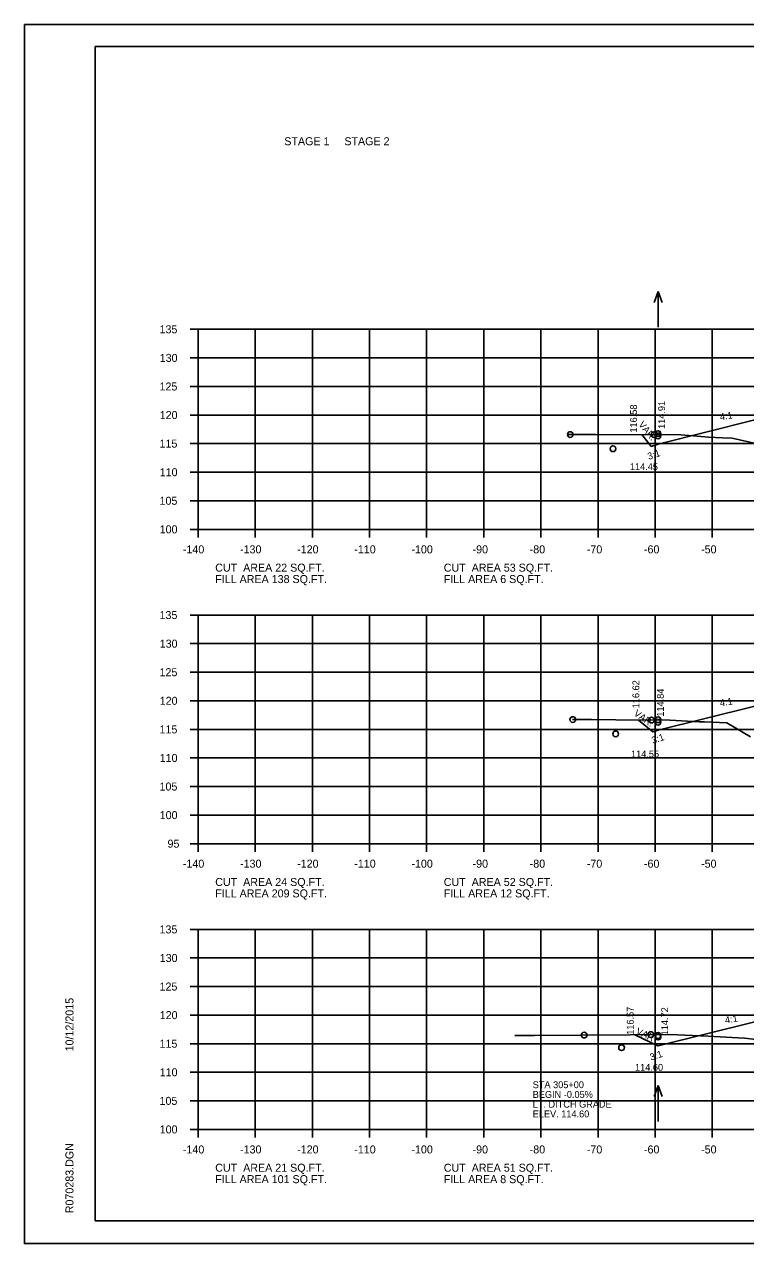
# Model space of a CAD drawing. Extents: x 1175611 to 1176402, y -433344 to -416213.
# Drawn here: x 1175610.6 to 1175736.8, y -416703.2 to -416489.8 of the extents above; entities that cross this region are included whole.
import ezdxf

# ---------------------------------------------------------------- set-up
doc = ezdxf.new("R2010")
doc.units = 0
for name, color, linetype in [('Default', 7, 'Continuous'), ('R_Axis', 7, 'Continuous'), ('R_Axis Annot', 7, 'Continuous'), ('R_Border', 7, 'Continuous'), ('R_Exist Surface', 7, 'Continuous'), ('R_Fin Surface', 7, 'Continuous'), ('R_Grid', 7, 'Continuous'), ('R_No Plot', 7, 'Continuous'), ('R_Water Annot', 7, 'Continuous'), ('R_Xsect Elev', 7, 'Continuous'), ('R_Xsect Slope', 7, 'Continuous')]:
    doc.layers.add(name, color=color, linetype=linetype)

msp = doc.modelspace()

# ---------------------------------------------------------------- linework, layer by layer
at = {"layer": 'R_Axis'}
for p, q in [((1175639.57, -416543.19), (1175640.97, -416543.19)), ((1175640.97, -416578.19), (1175640.97, -416543.19)), ((1175639.57, -416548.19), (1175640.97, -416548.19)), ((1175639.57, -416553.19), (1175640.97, -416553.19)), ((1175639.57, -416558.19), (1175640.97, -416558.19)), ((1175639.57, -416563.19), (1175640.97, -416563.19)), ((1175639.57, -416568.19), (1175640.97, -416568.19)), ((1175639.57, -416573.19), (1175640.97, -416573.19)), ((1175639.57, -416578.19), (1175640.97, -416578.19)), ((1175640.97, -416578.19), (1175920.97, -416578.19)), ((1175640.97, -416579.59), (1175640.97, -416578.19)), ((1175650.97, -416579.59), (1175650.97, -416578.19)), ((1175660.97, -416579.59), (1175660.97, -416578.19)), ((1175670.97, -416579.59), (1175670.97, -416578.19)), ((1175680.97, -416579.59), (1175680.97, -416578.19)), ((1175690.97, -416579.59), (1175690.97, -416578.19)), ((1175700.97, -416579.59), (1175700.97, -416578.19)), ((1175710.97, -416579.59), (1175710.97, -416578.19)), ((1175720.97, -416579.59), (1175720.97, -416578.19)), ((1175730.97, -416579.59), (1175730.97, -416578.19)), ((1175639.57, -416593.19), (1175640.97, -416593.19)), ((1175640.97, -416633.19), (1175640.97, -416593.19)), ((1175639.57, -416598.19), (1175640.97, -416598.19)), ((1175639.57, -416603.19), (1175640.97, -416603.19)), ((1175639.57, -416608.19), (1175640.97, -416608.19)), ((1175639.57, -416613.19), (1175640.97, -416613.19)), ((1175639.57, -416618.19), (1175640.97, -416618.19)), ((1175639.57, -416623.19), (1175640.97, -416623.19)), ((1175639.57, -416628.19), (1175640.97, -416628.19)), ((1175639.57, -416633.19), (1175640.97, -416633.19)), ((1175640.97, -416633.19), (1175920.97, -416633.19)), ((1175640.97, -416634.59), (1175640.97, -416633.19)), ((1175650.97, -416634.59), (1175650.97, -416633.19)), ((1175660.97, -416634.59), (1175660.97, -416633.19)), ((1175670.97, -416634.59), (1175670.97, -416633.19)), ((1175680.97, -416634.59), (1175680.97, -416633.19)), ((1175690.97, -416634.59), (1175690.97, -416633.19)), ((1175700.97, -416634.59), (1175700.97, -416633.19)), ((1175710.97, -416634.59), (1175710.97, -416633.19)), ((1175720.97, -416634.59), (1175720.97, -416633.19)), ((1175730.97, -416634.59), (1175730.97, -416633.19)), ((1175639.57, -416648.19), (1175640.97, -416648.19)), ((1175640.97, -416683.19), (1175640.97, -416648.19)), ((1175639.57, -416653.19), (1175640.97, -416653.19)), ((1175639.57, -416658.19), (1175640.97, -416658.19)), ((1175639.57, -416663.19), (1175640.97, -416663.19)), ((1175639.57, -416668.19), (1175640.97, -416668.19)), ((1175639.57, -416673.19), (1175640.97, -416673.19)), ((1175639.57, -416678.19), (1175640.97, -416678.19)), ((1175639.57, -416683.19), (1175640.97, -416683.19)), ((1175640.97, -416683.19), (1175920.97, -416683.19)), ((1175640.97, -416684.59), (1175640.97, -416683.19)), ((1175650.97, -416684.59), (1175650.97, -416683.19)), ((1175660.97, -416684.59), (1175660.97, -416683.19)), ((1175670.97, -416684.59), (1175670.97, -416683.19)), ((1175680.97, -416684.59), (1175680.97, -416683.19)), ((1175690.97, -416684.59), (1175690.97, -416683.19)), ((1175700.97, -416684.59), (1175700.97, -416683.19)), ((1175710.97, -416684.59), (1175710.97, -416683.19)), ((1175720.97, -416684.59), (1175720.97, -416683.19)), ((1175730.97, -416684.59), (1175730.97, -416683.19))]:
    msp.add_line(p, q, dxfattribs=at)
at = {"layer": 'R_Border'}
for p, q in [((1175622.97, -416493.73), (1175939.15, -416493.73)), ((1175622.97, -416699.19), (1175622.97, -416493.73)), ((1175622.97, -416699.19), (1175622.97, -416699.19)), ((1175939.15, -416699.19), (1175622.97, -416699.19))]:
    msp.add_line(p, q, dxfattribs=at)
at = {"layer": 'R_Exist Surface'}
for points in [[(1175705.7, -416561.6), (1175708.96, -416561.59), (1175709.15, -416561.59), (1175710.45, -416561.6), (1175725.45, -416561.63), (1175728.33, -416561.87), (1175730.33, -416562.08), (1175732.78, -416562.17), (1175734.44, -416562.21), (1175744.71, -416564.54)], [(1175706.5, -416611.48), (1175707.03, -416611.48), (1175709.85, -416611.48), (1175714.1, -416611.5), (1175723.53, -416611.59), (1175728.68, -416611.85), (1175729.12, -416611.87), (1175729.58, -416611.89), (1175733.49, -416612.06), (1175737.68, -416614.51)], [(1175696.42, -416666.75), (1175697.58, -416666.75), (1175699.83, -416666.76), (1175716.61, -416666.62), (1175723.68, -416666.56), (1175726.14, -416666.69), (1175730.25, -416666.88), (1175735.52, -416667.16), (1175736.58, -416667.2), (1175738.63, -416667.43)]]:
    msp.add_lwpolyline(points, dxfattribs=at)
at = {"layer": 'R_Fin Surface'}
for points in [[(1175718.64, -416561.62), (1175720.28, -416563.69), (1175721.47, -416563.29), (1175738.2, -416559.11), (1175743.47, -416557.79), (1175749.47, -416557.55), (1175751.47, -416557.51), (1175780.97, -416556.92), (1175810.47, -416557.51), (1175812.47, -416557.55), (1175818.47, -416557.79), (1175826.75, -416559.17), (1175840.47, -416561.45), (1175845.89, -416563.26)], [(1175718.05, -416611.56), (1175720.59, -416613.64), (1175721.47, -416613.34), (1175738.2, -416609.16), (1175743.47, -416607.84), (1175749.47, -416607.6), (1175751.47, -416607.56), (1175780.97, -416606.97), (1175810.47, -416607.56), (1175812.47, -416607.6), (1175818.47, -416607.84), (1175826.75, -416609.22), (1175840.47, -416611.51), (1175849.73, -416614.6)], [(1175717.42, -416666.62), (1175721.46, -416668.59), (1175721.47, -416668.58), (1175738.2, -416664.4), (1175743.47, -416663.08), (1175749.47, -416662.84), (1175751.47, -416662.8), (1175780.97, -416662.21), (1175810.47, -416662.8), (1175812.47, -416662.84), (1175818.47, -416663.08), (1175826.75, -416664.46), (1175840.47, -416666.75), (1175846.02, -416668.6)]]:
    msp.add_lwpolyline(points, dxfattribs=at)
at = {"layer": 'R_Grid'}
for p, q in [((1175640.97, -416543.19), (1175920.97, -416543.19)), ((1175640.97, -416578.19), (1175640.97, -416543.19)), ((1175650.97, -416578.19), (1175650.97, -416543.19)), ((1175660.97, -416578.19), (1175660.97, -416543.19)), ((1175670.97, -416578.19), (1175670.97, -416543.19)), ((1175680.97, -416578.19), (1175680.97, -416543.19)), ((1175690.97, -416578.19), (1175690.97, -416543.19)), ((1175700.97, -416578.19), (1175700.97, -416543.19)), ((1175710.97, -416578.19), (1175710.97, -416543.19)), ((1175720.97, -416578.19), (1175720.97, -416543.19)), ((1175730.97, -416578.19), (1175730.97, -416543.19)), ((1175640.97, -416548.19), (1175920.97, -416548.19)), ((1175640.97, -416553.19), (1175920.97, -416553.19)), ((1175640.97, -416558.19), (1175920.97, -416558.19)), ((1175640.97, -416563.19), (1175920.97, -416563.19)), ((1175640.97, -416568.19), (1175920.97, -416568.19)), ((1175640.97, -416573.19), (1175920.97, -416573.19)), ((1175640.97, -416578.19), (1175920.97, -416578.19)), ((1175640.97, -416593.19), (1175920.97, -416593.19)), ((1175640.97, -416633.19), (1175640.97, -416593.19)), ((1175650.97, -416633.19), (1175650.97, -416593.19)), ((1175660.97, -416633.19), (1175660.97, -416593.19)), ((1175670.97, -416633.19), (1175670.97, -416593.19)), ((1175680.97, -416633.19), (1175680.97, -416593.19)), ((1175690.97, -416633.19), (1175690.97, -416593.19)), ((1175700.97, -416633.19), (1175700.97, -416593.19)), ((1175710.97, -416633.19), (1175710.97, -416593.19)), ((1175720.97, -416633.19), (1175720.97, -416593.19)), ((1175730.97, -416633.19), (1175730.97, -416593.19)), ((1175640.97, -416598.19), (1175920.97, -416598.19)), ((1175640.97, -416603.19), (1175920.97, -416603.19)), ((1175640.97, -416608.19), (1175920.97, -416608.19)), ((1175640.97, -416613.19), (1175920.97, -416613.19)), ((1175640.97, -416618.19), (1175920.97, -416618.19)), ((1175640.97, -416623.19), (1175920.97, -416623.19)), ((1175640.97, -416628.19), (1175920.97, -416628.19)), ((1175640.97, -416633.19), (1175920.97, -416633.19)), ((1175640.97, -416648.19), (1175920.97, -416648.19)), ((1175640.97, -416683.19), (1175640.97, -416648.19)), ((1175650.97, -416683.19), (1175650.97, -416648.19)), ((1175660.97, -416683.19), (1175660.97, -416648.19)), ((1175670.97, -416683.19), (1175670.97, -416648.19)), ((1175680.97, -416683.19), (1175680.97, -416648.19)), ((1175690.97, -416683.19), (1175690.97, -416648.19)), ((1175700.97, -416683.19), (1175700.97, -416648.19)), ((1175710.97, -416683.19), (1175710.97, -416648.19)), ((1175720.97, -416683.19), (1175720.97, -416648.19)), ((1175730.97, -416683.19), (1175730.97, -416648.19)), ((1175640.97, -416653.19), (1175920.97, -416653.19)), ((1175640.97, -416658.19), (1175920.97, -416658.19)), ((1175640.97, -416663.19), (1175920.97, -416663.19)), ((1175640.97, -416668.19), (1175920.97, -416668.19)), ((1175640.97, -416673.19), (1175920.97, -416673.19)), ((1175640.97, -416678.19), (1175920.97, -416678.19)), ((1175640.97, -416683.19), (1175920.97, -416683.19))]:
    msp.add_line(p, q, dxfattribs=at)
at = {"layer": 'R_No Plot'}
for p, q in [((1175610.57, -416489.83), (1175943.91, -416489.83)), ((1175610.57, -416703.17), (1175943.91, -416703.17))]:
    msp.add_line(p, q, dxfattribs=at)
msp.add_lwpolyline([(1175610.57, -416489.83), (1175943.91, -416489.83), (1175943.91, -416703.17), (1175610.57, -416703.17)], close=True, dxfattribs=at)
for centre in [(1175706.12, -416561.6), (1175706.12, -416561.6), (1175720.82, -416561.62), (1175721.47, -416561.45), (1175721.47, -416561.84), (1175713.59, -416564.08), (1175706.55, -416611.48), (1175706.55, -416611.48), (1175720.33, -416611.56), (1175721.47, -416611.51), (1175721.47, -416611.94), (1175714.06, -416613.98), (1175708.53, -416666.69), (1175708.53, -416666.69), (1175720.2, -416666.59), (1175721.47, -416666.75), (1175721.47, -416667.02), (1175715.1, -416668.88)]:
    msp.add_circle(centre, 0.5, dxfattribs=at)
at = {"layer": 'R_Water Annot'}
for p, q in [((1175721.49, -416536.55), (1175720.79, -416538.48)), ((1175721.49, -416542.84), (1175721.49, -416536.55)), ((1175721.49, -416536.55), (1175722.19, -416538.48)), ((1175721.47, -416675.52), (1175720.77, -416677.44)), ((1175721.47, -416681.8), (1175721.47, -416675.52)), ((1175721.47, -416675.52), (1175722.17, -416677.44))]:
    msp.add_line(p, q, dxfattribs=at)

# ---------------------------------------------------------------- texts
at = {"layer": 'Default'}
for s, p in [('STAGE 1     STAGE 2', (1175656.06, -416510.98)), ('CUT  AREA 22 SQ.FT.', (1175643.97, -416585.59)), ('CUT  AREA 53 SQ.FT.', (1175683.97, -416585.59)), ('FILL AREA 138 SQ.FT.', (1175643.97, -416587.59)), ('FILL AREA 6 SQ.FT.', (1175683.97, -416587.59)), ('CUT  AREA 24 SQ.FT.', (1175643.97, -416640.59)), ('CUT  AREA 52 SQ.FT.', (1175683.97, -416640.59)), ('FILL AREA 209 SQ.FT.', (1175643.97, -416642.59)), ('FILL AREA 12 SQ.FT.', (1175683.97, -416642.59)), ('CUT  AREA 21 SQ.FT.', (1175643.97, -416690.59)), ('CUT  AREA 51 SQ.FT.', (1175683.97, -416690.59)), ('FILL AREA 101 SQ.FT.', (1175643.97, -416692.59)), ('FILL AREA 8 SQ.FT.', (1175683.97, -416692.59))]:
    msp.add_text(s, height=1.4, dxfattribs=at).set_placement(p)
at = {"layer": 'R_Axis Annot'}
for s, p in [('135', (1175634.22, -416543.89)), ('130', (1175634.25, -416548.89)), ('125', (1175634.22, -416553.89)), ('120', (1175634.25, -416558.89)), ('115', (1175634.22, -416563.89)), ('110', (1175634.25, -416568.89)), ('105', (1175634.22, -416573.89)), ('100', (1175634.25, -416578.89)), ('-140', (1175638.31, -416582.39)), ('-130', (1175648.31, -416582.39)), ('-120', (1175658.31, -416582.39)), ('-110', (1175668.31, -416582.39)), ('-100', (1175678.31, -416582.39)), ('-90', (1175689.01, -416582.39)), ('-80', (1175699.01, -416582.39)), ('-70', (1175709.01, -416582.39)), ('-60', (1175719.01, -416582.39)), ('-50', (1175729.01, -416582.39)), ('135', (1175634.22, -416593.89)), ('130', (1175634.25, -416598.89)), ('125', (1175634.22, -416603.89)), ('120', (1175634.25, -416608.89)), ('115', (1175634.22, -416613.89)), ('110', (1175634.25, -416618.89)), ('105', (1175634.22, -416623.89)), ('100', (1175634.25, -416628.89)), ('95', (1175635.62, -416633.89)), ('-140', (1175638.31, -416637.39)), ('-130', (1175648.31, -416637.39)), ('-120', (1175658.31, -416637.39)), ('-110', (1175668.31, -416637.39)), ('-100', (1175678.31, -416637.39)), ('-90', (1175689.01, -416637.39)), ('-80', (1175699.01, -416637.39)), ('-70', (1175709.01, -416637.39)), ('-60', (1175719.01, -416637.39)), ('-50', (1175729.01, -416637.39)), ('135', (1175634.22, -416648.89)), ('130', (1175634.25, -416653.89)), ('125', (1175634.22, -416658.89)), ('120', (1175634.25, -416663.89)), ('115', (1175634.22, -416668.89)), ('110', (1175634.25, -416673.89)), ('105', (1175634.22, -416678.89)), ('100', (1175634.25, -416683.89)), ('-140', (1175638.31, -416687.39)), ('-130', (1175648.31, -416687.39)), ('-120', (1175658.31, -416687.39)), ('-110', (1175668.31, -416687.39)), ('-100', (1175678.31, -416687.39)), ('-90', (1175689.01, -416687.39)), ('-80', (1175699.01, -416687.39)), ('-70', (1175709.01, -416687.39)), ('-60', (1175719.01, -416687.39)), ('-50', (1175729.01, -416687.39))]:
    msp.add_text(s, height=1.4, dxfattribs=at).set_placement(p)
at = {"layer": 'R_Border'}
for s, p in [('10/12/2015', (1175619.16, -416669.54)), ('R070283.DGN', (1175619.16, -416697.86))]:
    msp.add_text(s, height=1.4, rotation=90, dxfattribs=at).set_placement(p)
at = {"layer": 'R_Water Annot'}
for s, p in [('STA 305+00', (1175699.54, -416675.97)), ('BEGIN -0.05%', (1175699.54, -416677.67)), ('LT. DITCH GRADE', (1175699.54, -416679.37)), ('ELEV. 114.60', (1175699.54, -416681.07))]:
    msp.add_text(s, height=1.2, dxfattribs=at).set_placement(p)
at = {"layer": 'R_Xsect Elev'}
for s, p in [('116.58', (1175717.79, -416561.26)), ('114.91', (1175722.7, -416560.62)), ('116.62', (1175718.2, -416609.5)), ('114.84', (1175722.49, -416610.97)), ('116.57', (1175717.21, -416666.63)), ('114.72', (1175723.24, -416666.72))]:
    msp.add_text(s, height=1.2, rotation=90, dxfattribs=at).set_placement(p)
for s, p in [('114.45', (1175716.55, -416567.81)), ('114.55', (1175716.75, -416618.09)), ('114.60', (1175717.45, -416672.92))]:
    msp.add_text(s, height=1.2, dxfattribs=at).set_placement(p)
at = {"layer": 'R_Xsect Slope'}
for s, rotation, p in [('4:1', 9.4623, (1175732.39, -416559.13)), ('VAR.', 309.7465, (1175717.97, -416559.9)), ('3:1', 18.4349, (1175719.85, -416566.04)), ('4:1', 9.4623, (1175732.39, -416609.18)), ('VAR.', 324.6132, (1175717.13, -416610.64)), ('3:1', 18.4349, (1175720.56, -416615.73)), ('4:1', 9.4623, (1175733.29, -416664.66)), ('VAR', 334.4894, (1175717.49, -416666.41)), ('3:1', 18.4349, (1175720.26, -416671.17))]:
    msp.add_text(s, height=1.2, rotation=rotation, dxfattribs=at).set_placement(p)

doc.saveas('drawing.dxf')
